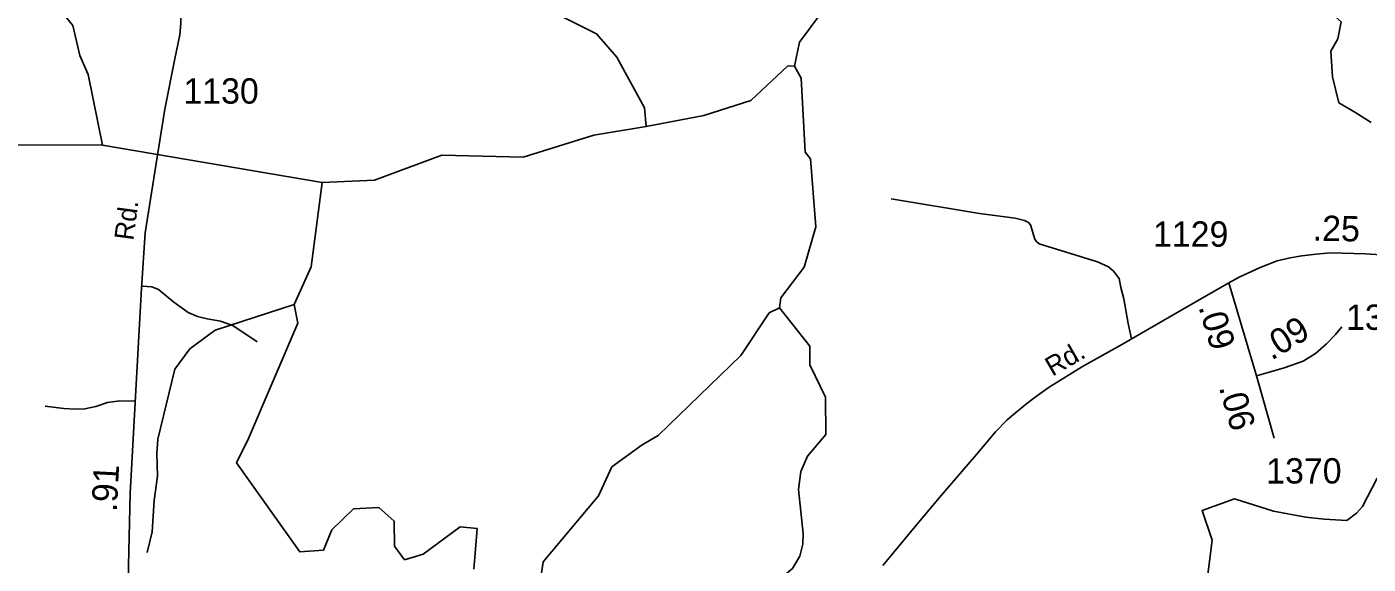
# Model space of a CAD drawing. Extents: x 2104537 to 2336408, y 34176 to 229611.
# Drawn here: x 2210993 to 2217607, y 91187 to 93839 of the extents above; entities that cross this region are included whole.
import ezdxf

# ---------------------------------------------------------------- set-up
doc = ezdxf.new("R2010")
doc.units = 0
for name, color, linetype in [('Exist Hydrographic Creek Single Shore', 7, 'Continuous'), ('Exist Hydrographic Misc Water Feature', 7, 'Continuous'), ('Exist Road Non-System Type 51', 7, 'Continuous'), ('Exist Road Secondary Mileage Hundredths English Label', 7, 'Continuous'), ('Exist Road Secondary Type 51 Attributed', 7, 'Continuous'), ('Exist Road Secondary Type 51 Label', 7, 'Continuous'), ('Exist Road Secondary Type 51 Number Label', 7, 'Continuous')]:
    doc.layers.add(name, color=color, linetype=linetype)

msp = doc.modelspace()

# ---------------------------------------------------------------- linework, layer by layer
at = {"layer": 'Exist Hydrographic Creek Single Shore'}
for points in [[(2217621.5, 93366.4), (2217540.7, 93418.4), (2217462.7, 93464.6), (2217431, 93591.7), (2217422.3, 93718.8), (2217457, 93779.4), (2217474.3, 93863.2), (2217299.9, 94020.1), (2217058, 94195.3), (2216923.1, 94325.9), (2216814, 94524.8), (2216629, 94666.2), (2216129.9, 94652.9)], [(2216767, 90746.5), (2216838, 91306.1), (2216788.2, 91452.8), (2216947.7, 91509.3), (2217140.4, 91449.5), (2217299.9, 91419.6), (2217389.6, 91409.6), (2217502.6, 91402.9), (2217549.1, 91439.5), (2217579, 91472.7), (2217651.6, 91611.4)]]:
    msp.add_lwpolyline(points, dxfattribs=at)
at = {"layer": 'Exist Hydrographic Misc Water Feature'}
msp.add_line((2212449.8, 93070.5), (2211365.9, 93255.5), dxfattribs=at)
for points in [[(2211365.9, 93255.5), (2211295.8, 93604.6), (2211254, 93697.2), (2211219.9, 93845.6), (2210673.9, 94515.5), (2210588.8, 94717.3), (2210478.9, 94873.6), (2209810.8, 95185), (2209675.9, 95325.4), (2209590.8, 95599.3), (2209571.9, 95973.7), (2209393.8, 96439.7), (2209199.8, 96771.5), (2209147.9, 96989), (2209046.8, 97145.2), (2208904.9, 97279.2), (2208764.9, 97464.3), (2208685.9, 97568.9)], [(2214048, 93348.1), (2214039, 93440.1), (2213902.8, 93688.8), (2213803, 93805.5), (2213350.8, 94034), (2213216.9, 94174.4), (2213190.9, 94283.1), (2213222.9, 94518.8), (2213220.8, 94807.5), (2213017.8, 95214.9), (2212724.8, 95506), (2212456.8, 95668.7), (2212321.9, 95910.7), (2212277, 96334.8), (2212274.9, 96676), (2212390, 96903.5), (2212513.8, 97061.8)], [(2214779, 93645.6), (2214803, 93763.2), (2215099.9, 94164.3), (2215315, 94366.8), (2216129.9, 94652.9)], [(2214048, 93348.1), (2214331, 93401.6), (2214562.9, 93475.9), (2214745, 93646.2), (2214779, 93645.6)], [(2214704, 92452.9), (2214712, 92501.9), (2214827, 92653.9), (2214884, 92852.9), (2214857, 93188.1), (2214831.9, 93221.4), (2214812, 93585.9), (2214779, 93645.6)], [(2212449.8, 93070.5), (2212708, 93081.9), (2213040, 93206.7), (2213440, 93195.7), (2213789.9, 93303.8), (2214048, 93348.1)], [(2211365.9, 93255.5), (2210281.8, 93256.7), (2209874.8, 93195.7), (2209383.9, 93041.2), (2208801.8, 92894.9), (2208476.8, 92868.4), (2208183.9, 93051.2), (2208032.8, 93296.9)], [(2212311.8, 92469.5), (2212394.9, 92654.9), (2212449.8, 93070.5)], [(2211639.7, 91804.7), (2211722.9, 92149.6), (2211797, 92249.8), (2211921.8, 92342.6), (2212311.8, 92469.5)], [(2212086.7, 91807.7), (2212329.9, 92377.3), (2212311.8, 92469.5)], [(2214106.9, 91821.8), (2214513.9, 92217), (2214654, 92427.6), (2214704, 92452.9)], [(2214933, 91827.5), (2214932, 92012.2), (2214854.9, 92171.1), (2214854.9, 92263), (2214704, 92452.9)], [(2211586.2, 91244.6), (2211612, 91347.2), (2211620.8, 91501.6), (2211638.5, 91622.1), (2211633.7, 91733), (2211639.7, 91804.7)], [(2212086.7, 91807.7), (2212027.9, 91687.6), (2212338.9, 91248.6), (2212456, 91256.2), (2212497, 91357.1), (2212604.9, 91460), (2212728.9, 91467.5), (2212805, 91400.4), (2212806, 91275.7), (2212855.9, 91209.1), (2212947.9, 91236.8), (2213130, 91371.2), (2213213.1, 91363), (2213205.9, 91261.4), (2213197.9, 91163.1)], [(2213523.9, 91097.8), (2213538.9, 91199.2), (2213812, 91525.3), (2213878, 91668.3), (2214026.9, 91777), (2214106.9, 91821.8)], [(2214933, 91827.5), (2214843.2, 91719.7), (2214809, 91644.9), (2214798.7, 91556.6), (2214809, 91446.7), (2214821.1, 91338.8), (2214820, 91286.7), (2214805.3, 91226.3), (2214768.6, 91165.5), (2214682.3, 91093.7), (2214523.5, 90958.4), (2214462.6, 90897.1), (2214392.3, 90835.6), (2214311.5, 90784), (2214224.6, 90744.2), (2214091.5, 90717.5), (2213960.1, 90710.9), (2213742.5, 90720.6)]]:
    msp.add_lwpolyline(points, dxfattribs=at)
at = {"layer": 'Exist Road Non-System Type 51'}
for points in [[(2215255.1, 92990.4), (2215690.1, 92918.7), (2215866.4, 92894.3), (2215912.5, 92882.9), (2215932.6, 92873), (2215942.9, 92862), (2215963.5, 92791.3), (2215971.5, 92779.7), (2215984.4, 92769), (2216272.4, 92680.1), (2216326.7, 92654.8), (2216350.9, 92633), (2216379.4, 92597.3), (2216387.7, 92553.2), (2216402, 92497.5), (2216423.3, 92375.7), (2216440.8, 92298.7)], [(2211564.3, 92560), (2211610.2, 92556.9), (2211643.3, 92542.4), (2211717.9, 92481), (2211788.5, 92429.7), (2211834.7, 92410.1), (2211882.7, 92398.7), (2211948.7, 92387.3), (2212009, 92365.8), (2212129.8, 92285)], [(2211083.7, 91967.3), (2211176, 91956.4), (2211234, 91952.9), (2211280, 91953.4), (2211334, 91965.8), (2211391.8, 91984.7), (2211451.6, 91993), (2211529.7, 91991.9)]]:
    msp.add_lwpolyline(points, dxfattribs=at)
at = {"layer": 'Exist Road Secondary Type 51 Attributed'}
for points in [[(2211650.6, 94282.1), (2211706.5, 94131.6), (2211735.1, 94037.7), (2211748, 93972.4), (2211753.4, 93907), (2211752.1, 93856.7), (2211748, 93799.5), (2211722.1, 93673.3), (2211674.3, 93432.7), (2211624.1, 93123), (2211576.3, 92823.1), (2211558.2, 92549.6), (2211540.1, 92223.3), (2211526.9, 91986), (2211503.1, 91535.5), (2211492.5, 91108.5), (2211460.6, 90615.3), (2211455.3, 90493.3), (2211450.2, 90373.1), (2211426.3, 89831.2), (2211426.2, 89650), (2211426.2, 89519.8)], [(2218191.3, 92674.2), (2218079.9, 92685.7), (2217877.7, 92701), (2217594, 92719.7), (2217420.7, 92723.1), (2217351, 92718), (2217279.6, 92709.5), (2217221.9, 92699.3), (2217159, 92684), (2217074, 92651.7), (2216970.4, 92604.1), (2216920.5, 92575.5)], [(2216920.5, 92575.5), (2216843, 92531.1), (2216688.3, 92442.7), (2216396.1, 92272.7), (2216199, 92162.2), (2216034.2, 92060.2), (2215964.5, 92010.9), (2215923.7, 91980.3), (2215867.7, 91934.4), (2215826.9, 91900.4), (2215769.1, 91840.9), (2215675.7, 91728.7), (2215604.3, 91645), (2215493, 91516), (2215381.7, 91383.4), (2215213.8, 91180.1)], [(2216920.5, 92575.5), (2217055.9, 92117.3)], [(2217055.9, 92117.3), (2217113.9, 92133.7), (2217193.2, 92156.2), (2217286, 92189.1), (2217347.4, 92226.6), (2217401.3, 92274.5), (2217446.2, 92320.9), (2217477.2, 92358.3)], [(2217055.9, 92117.3), (2217143.3, 91808.8)]]:
    msp.add_lwpolyline(points, dxfattribs=at)

# ---------------------------------------------------------------- texts
at = {"layer": 'Exist Road Secondary Mileage Hundredths English Label'}
for s, rotation, p in [('.25', 358.87674, (2217332.8, 92784)), ('.09', 286.45956, (2216769.4, 92457.1)), ('.09', 31.38762, (2217131, 92190.7)), ('.06', 285.81622, (2216870.7, 92059.9)), ('.91', 86.97087, (2211436.6, 91443.9))]:
    msp.add_text(s, height=125, rotation=rotation, dxfattribs=at).set_placement(p)
at = {"layer": 'Exist Road Secondary Type 51 Label'}
for rotation, p in [(82.38923, (2211518.2, 92781.9)), (30.10768, (2216050, 92112.1))]:
    msp.add_text('Rd.', height=95, rotation=rotation, dxfattribs=at).set_placement(p)
at = {"layer": 'Exist Road Secondary Type 51 Number Label'}
for s, p in [('1130', (2211765.3, 93460.2)), ('1129', (2216546.1, 92754.1)), ('1371', (2217497.9, 92343.8)), ('1370', (2217104.3, 91585.5))]:
    msp.add_text(s, height=125, dxfattribs=at).set_placement(p)

doc.saveas('drawing.dxf')
